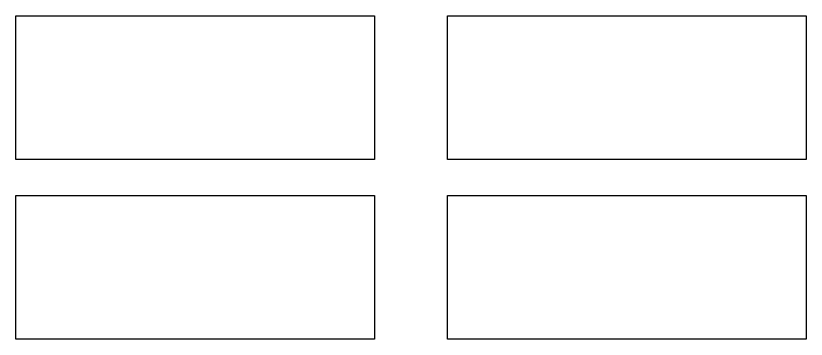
# Model space of a CAD drawing. Extents: x -443494 to -430443, y -1146902 to -1140081.
# Drawn here: x -436264.6 to -436035.4, y -1146019.9 to -1145926.2 of the extents above; entities that cross this region are included whole.
import ezdxf

# ---------------------------------------------------------------- set-up
doc = ezdxf.new("R2010")
doc.units = 0
doc.layers.add('Vrstva 1', color=7, linetype='Continuous')

msp = doc.modelspace()

# ---------------------------------------------------------------- linework, layer by layer
at = {"layer": 'Vrstva 1'}
for points in [[(-436264.621, -1145926.166), (-436160.621, -1145926.166), (-436160.621, -1145967.766), (-436264.621, -1145967.766)], [(-436264.621, -1145926.166), (-436160.621, -1145926.166), (-436160.621, -1145967.766), (-436264.621, -1145967.766)], [(-436264.621, -1145926.166), (-436160.621, -1145926.166), (-436160.621, -1145967.766), (-436264.621, -1145967.766)], [(-436264.621, -1145926.166), (-436160.621, -1145926.166), (-436160.621, -1145967.766), (-436264.621, -1145967.766)], [(-436264.621, -1145926.166), (-436160.621, -1145926.166), (-436160.621, -1145967.766), (-436264.621, -1145967.766)], [(-436264.621, -1145926.166), (-436160.621, -1145926.166), (-436160.621, -1145967.766), (-436264.621, -1145967.766)], [(-436264.621, -1145926.166), (-436160.621, -1145926.166), (-436160.621, -1145967.766), (-436264.621, -1145967.766)], [(-436264.621, -1145926.166), (-436160.621, -1145926.166), (-436160.621, -1145967.766), (-436264.621, -1145967.766)], [(-436264.621, -1145926.166), (-436160.621, -1145926.166), (-436160.621, -1145967.766), (-436264.621, -1145967.766)], [(-436264.621, -1145926.166), (-436160.621, -1145926.166), (-436160.621, -1145967.766), (-436264.621, -1145967.766)], [(-436264.621, -1145926.166), (-436160.621, -1145926.166), (-436160.621, -1145967.766), (-436264.621, -1145967.766)], [(-436264.621, -1145926.166), (-436160.621, -1145926.166), (-436160.621, -1145967.766), (-436264.621, -1145967.766)], [(-436264.621, -1145926.166), (-436160.621, -1145926.166), (-436160.621, -1145967.766), (-436264.621, -1145967.766)], [(-436264.621, -1145926.166), (-436160.621, -1145926.166), (-436160.621, -1145967.766), (-436264.621, -1145967.766)], [(-436264.621, -1145926.166), (-436160.621, -1145926.166), (-436160.621, -1145967.766), (-436264.621, -1145967.766)], [(-436264.621, -1145926.166), (-436160.621, -1145926.166), (-436160.621, -1145967.766), (-436264.621, -1145967.766)], [(-436264.621, -1145926.166), (-436160.621, -1145926.166), (-436160.621, -1145967.766), (-436264.621, -1145967.766)], [(-436264.621, -1145926.166), (-436160.621, -1145926.166), (-436160.621, -1145967.766), (-436264.621, -1145967.766)], [(-436264.621, -1145926.166), (-436160.621, -1145926.166), (-436160.621, -1145967.766), (-436264.621, -1145967.766)], [(-436264.621, -1145926.166), (-436160.621, -1145926.166), (-436160.621, -1145967.766), (-436264.621, -1145967.766)], [(-436264.621, -1145926.166), (-436160.621, -1145926.166), (-436160.621, -1145967.766), (-436264.621, -1145967.766)], [(-436264.621, -1145926.166), (-436160.621, -1145926.166), (-436160.621, -1145967.766), (-436264.621, -1145967.766)], [(-436264.621, -1145926.166), (-436160.621, -1145926.166), (-436160.621, -1145967.766), (-436264.621, -1145967.766)], [(-436264.621, -1145926.166), (-436160.621, -1145926.166), (-436160.621, -1145967.766), (-436264.621, -1145967.766)], [(-436264.621, -1145926.166), (-436160.621, -1145926.166), (-436160.621, -1145967.766), (-436264.621, -1145967.766)], [(-436264.621, -1145926.166), (-436160.621, -1145926.166), (-436160.621, -1145967.766), (-436264.621, -1145967.766)], [(-436264.621, -1145926.166), (-436160.621, -1145926.166), (-436160.621, -1145967.766), (-436264.621, -1145967.766)], [(-436264.621, -1145926.166), (-436160.621, -1145926.166), (-436160.621, -1145967.766), (-436264.621, -1145967.766)], [(-436264.621, -1145926.166), (-436160.621, -1145926.166), (-436160.621, -1145967.766), (-436264.621, -1145967.766)], [(-436264.621, -1145926.166), (-436160.621, -1145926.166), (-436160.621, -1145967.766), (-436264.621, -1145967.766)], [(-436264.621, -1145926.166), (-436160.621, -1145926.166), (-436160.621, -1145967.766), (-436264.621, -1145967.766)], [(-436264.621, -1145926.166), (-436160.621, -1145926.166), (-436160.621, -1145967.766), (-436264.621, -1145967.766)], [(-436139.429, -1145926.166), (-436035.429, -1145926.166), (-436035.429, -1145967.766), (-436139.429, -1145967.766)], [(-436139.429, -1145926.166), (-436035.429, -1145926.166), (-436035.429, -1145967.766), (-436139.429, -1145967.766)], [(-436139.429, -1145926.166), (-436035.429, -1145926.166), (-436035.429, -1145967.766), (-436139.429, -1145967.766)], [(-436139.429, -1145926.166), (-436035.429, -1145926.166), (-436035.429, -1145967.766), (-436139.429, -1145967.766)], [(-436139.429, -1145926.166), (-436035.429, -1145926.166), (-436035.429, -1145967.766), (-436139.429, -1145967.766)], [(-436139.429, -1145926.166), (-436035.429, -1145926.166), (-436035.429, -1145967.766), (-436139.429, -1145967.766)], [(-436139.429, -1145926.166), (-436035.429, -1145926.166), (-436035.429, -1145967.766), (-436139.429, -1145967.766)], [(-436139.429, -1145926.166), (-436035.429, -1145926.166), (-436035.429, -1145967.766), (-436139.429, -1145967.766)], [(-436139.429, -1145926.166), (-436035.429, -1145926.166), (-436035.429, -1145967.766), (-436139.429, -1145967.766)], [(-436139.429, -1145926.166), (-436035.429, -1145926.166), (-436035.429, -1145967.766), (-436139.429, -1145967.766)], [(-436139.429, -1145926.166), (-436035.429, -1145926.166), (-436035.429, -1145967.766), (-436139.429, -1145967.766)], [(-436139.429, -1145926.166), (-436035.429, -1145926.166), (-436035.429, -1145967.766), (-436139.429, -1145967.766)], [(-436139.429, -1145926.166), (-436035.429, -1145926.166), (-436035.429, -1145967.766), (-436139.429, -1145967.766)], [(-436139.429, -1145926.166), (-436035.429, -1145926.166), (-436035.429, -1145967.766), (-436139.429, -1145967.766)], [(-436139.429, -1145926.166), (-436035.429, -1145926.166), (-436035.429, -1145967.766), (-436139.429, -1145967.766)], [(-436139.429, -1145926.166), (-436035.429, -1145926.166), (-436035.429, -1145967.766), (-436139.429, -1145967.766)], [(-436139.429, -1145926.166), (-436035.429, -1145926.166), (-436035.429, -1145967.766), (-436139.429, -1145967.766)], [(-436139.429, -1145926.166), (-436035.429, -1145926.166), (-436035.429, -1145967.766), (-436139.429, -1145967.766)], [(-436139.429, -1145926.166), (-436035.429, -1145926.166), (-436035.429, -1145967.766), (-436139.429, -1145967.766)], [(-436139.429, -1145926.166), (-436035.429, -1145926.166), (-436035.429, -1145967.766), (-436139.429, -1145967.766)], [(-436139.429, -1145926.166), (-436035.429, -1145926.166), (-436035.429, -1145967.766), (-436139.429, -1145967.766)], [(-436139.429, -1145926.166), (-436035.429, -1145926.166), (-436035.429, -1145967.766), (-436139.429, -1145967.766)], [(-436139.429, -1145926.166), (-436035.429, -1145926.166), (-436035.429, -1145967.766), (-436139.429, -1145967.766)], [(-436139.429, -1145926.166), (-436035.429, -1145926.166), (-436035.429, -1145967.766), (-436139.429, -1145967.766)], [(-436139.429, -1145926.166), (-436035.429, -1145926.166), (-436035.429, -1145967.766), (-436139.429, -1145967.766)], [(-436139.429, -1145926.166), (-436035.429, -1145926.166), (-436035.429, -1145967.766), (-436139.429, -1145967.766)], [(-436139.429, -1145926.166), (-436035.429, -1145926.166), (-436035.429, -1145967.766), (-436139.429, -1145967.766)], [(-436139.429, -1145926.166), (-436035.429, -1145926.166), (-436035.429, -1145967.766), (-436139.429, -1145967.766)], [(-436139.429, -1145926.166), (-436035.429, -1145926.166), (-436035.429, -1145967.766), (-436139.429, -1145967.766)], [(-436139.429, -1145926.166), (-436035.429, -1145926.166), (-436035.429, -1145967.766), (-436139.429, -1145967.766)], [(-436139.429, -1145926.166), (-436035.429, -1145926.166), (-436035.429, -1145967.766), (-436139.429, -1145967.766)], [(-436139.429, -1145926.166), (-436035.429, -1145926.166), (-436035.429, -1145967.766), (-436139.429, -1145967.766)], [(-436264.621, -1145978.253), (-436160.621, -1145978.253), (-436160.621, -1146019.853), (-436264.621, -1146019.853)], [(-436264.621, -1145978.253), (-436160.621, -1145978.253), (-436160.621, -1146019.853), (-436264.621, -1146019.853)], [(-436264.621, -1145978.253), (-436160.621, -1145978.253), (-436160.621, -1146019.853), (-436264.621, -1146019.853)], [(-436264.621, -1145978.253), (-436160.621, -1145978.253), (-436160.621, -1146019.853), (-436264.621, -1146019.853)], [(-436264.621, -1145978.253), (-436160.621, -1145978.253), (-436160.621, -1146019.853), (-436264.621, -1146019.853)], [(-436264.621, -1145978.253), (-436160.621, -1145978.253), (-436160.621, -1146019.853), (-436264.621, -1146019.853)], [(-436264.621, -1145978.253), (-436160.621, -1145978.253), (-436160.621, -1146019.853), (-436264.621, -1146019.853)], [(-436264.621, -1145978.253), (-436160.621, -1145978.253), (-436160.621, -1146019.853), (-436264.621, -1146019.853)], [(-436264.621, -1145978.253), (-436160.621, -1145978.253), (-436160.621, -1146019.853), (-436264.621, -1146019.853)], [(-436264.621, -1145978.253), (-436160.621, -1145978.253), (-436160.621, -1146019.853), (-436264.621, -1146019.853)], [(-436264.621, -1145978.253), (-436160.621, -1145978.253), (-436160.621, -1146019.853), (-436264.621, -1146019.853)], [(-436264.621, -1145978.253), (-436160.621, -1145978.253), (-436160.621, -1146019.853), (-436264.621, -1146019.853)], [(-436264.621, -1145978.253), (-436160.621, -1145978.253), (-436160.621, -1146019.853), (-436264.621, -1146019.853)], [(-436264.621, -1145978.253), (-436160.621, -1145978.253), (-436160.621, -1146019.853), (-436264.621, -1146019.853)], [(-436264.621, -1145978.253), (-436160.621, -1145978.253), (-436160.621, -1146019.853), (-436264.621, -1146019.853)], [(-436264.621, -1145978.253), (-436160.621, -1145978.253), (-436160.621, -1146019.853), (-436264.621, -1146019.853)], [(-436264.621, -1145978.253), (-436160.621, -1145978.253), (-436160.621, -1146019.853), (-436264.621, -1146019.853)], [(-436264.621, -1145978.253), (-436160.621, -1145978.253), (-436160.621, -1146019.853), (-436264.621, -1146019.853)], [(-436264.621, -1145978.253), (-436160.621, -1145978.253), (-436160.621, -1146019.853), (-436264.621, -1146019.853)], [(-436264.621, -1145978.253), (-436160.621, -1145978.253), (-436160.621, -1146019.853), (-436264.621, -1146019.853)], [(-436264.621, -1145978.253), (-436160.621, -1145978.253), (-436160.621, -1146019.853), (-436264.621, -1146019.853)], [(-436264.621, -1145978.253), (-436160.621, -1145978.253), (-436160.621, -1146019.853), (-436264.621, -1146019.853)], [(-436264.621, -1145978.253), (-436160.621, -1145978.253), (-436160.621, -1146019.853), (-436264.621, -1146019.853)], [(-436264.621, -1145978.253), (-436160.621, -1145978.253), (-436160.621, -1146019.853), (-436264.621, -1146019.853)], [(-436264.621, -1145978.253), (-436160.621, -1145978.253), (-436160.621, -1146019.853), (-436264.621, -1146019.853)], [(-436264.621, -1145978.253), (-436160.621, -1145978.253), (-436160.621, -1146019.853), (-436264.621, -1146019.853)], [(-436264.621, -1145978.253), (-436160.621, -1145978.253), (-436160.621, -1146019.853), (-436264.621, -1146019.853)], [(-436264.621, -1145978.253), (-436160.621, -1145978.253), (-436160.621, -1146019.853), (-436264.621, -1146019.853)], [(-436264.621, -1145978.253), (-436160.621, -1145978.253), (-436160.621, -1146019.853), (-436264.621, -1146019.853)], [(-436264.621, -1145978.253), (-436160.621, -1145978.253), (-436160.621, -1146019.853), (-436264.621, -1146019.853)], [(-436264.621, -1145978.253), (-436160.621, -1145978.253), (-436160.621, -1146019.853), (-436264.621, -1146019.853)], [(-436264.621, -1145978.253), (-436160.621, -1145978.253), (-436160.621, -1146019.853), (-436264.621, -1146019.853)], [(-436139.429, -1145978.253), (-436035.429, -1145978.253), (-436035.429, -1146019.853), (-436139.429, -1146019.853)], [(-436139.429, -1145978.253), (-436035.429, -1145978.253), (-436035.429, -1146019.853), (-436139.429, -1146019.853)], [(-436139.429, -1145978.253), (-436035.429, -1145978.253), (-436035.429, -1146019.853), (-436139.429, -1146019.853)], [(-436139.429, -1145978.253), (-436035.429, -1145978.253), (-436035.429, -1146019.853), (-436139.429, -1146019.853)], [(-436139.429, -1145978.253), (-436035.429, -1145978.253), (-436035.429, -1146019.853), (-436139.429, -1146019.853)], [(-436139.429, -1145978.253), (-436035.429, -1145978.253), (-436035.429, -1146019.853), (-436139.429, -1146019.853)], [(-436139.429, -1145978.253), (-436035.429, -1145978.253), (-436035.429, -1146019.853), (-436139.429, -1146019.853)], [(-436139.429, -1145978.253), (-436035.429, -1145978.253), (-436035.429, -1146019.853), (-436139.429, -1146019.853)], [(-436139.429, -1145978.253), (-436035.429, -1145978.253), (-436035.429, -1146019.853), (-436139.429, -1146019.853)], [(-436139.429, -1145978.253), (-436035.429, -1145978.253), (-436035.429, -1146019.853), (-436139.429, -1146019.853)], [(-436139.429, -1145978.253), (-436035.429, -1145978.253), (-436035.429, -1146019.853), (-436139.429, -1146019.853)], [(-436139.429, -1145978.253), (-436035.429, -1145978.253), (-436035.429, -1146019.853), (-436139.429, -1146019.853)], [(-436139.429, -1145978.253), (-436035.429, -1145978.253), (-436035.429, -1146019.853), (-436139.429, -1146019.853)], [(-436139.429, -1145978.253), (-436035.429, -1145978.253), (-436035.429, -1146019.853), (-436139.429, -1146019.853)], [(-436139.429, -1145978.253), (-436035.429, -1145978.253), (-436035.429, -1146019.853), (-436139.429, -1146019.853)], [(-436139.429, -1145978.253), (-436035.429, -1145978.253), (-436035.429, -1146019.853), (-436139.429, -1146019.853)], [(-436139.429, -1145978.253), (-436035.429, -1145978.253), (-436035.429, -1146019.853), (-436139.429, -1146019.853)], [(-436139.429, -1145978.253), (-436035.429, -1145978.253), (-436035.429, -1146019.853), (-436139.429, -1146019.853)], [(-436139.429, -1145978.253), (-436035.429, -1145978.253), (-436035.429, -1146019.853), (-436139.429, -1146019.853)], [(-436139.429, -1145978.253), (-436035.429, -1145978.253), (-436035.429, -1146019.853), (-436139.429, -1146019.853)], [(-436139.429, -1145978.253), (-436035.429, -1145978.253), (-436035.429, -1146019.853), (-436139.429, -1146019.853)], [(-436139.429, -1145978.253), (-436035.429, -1145978.253), (-436035.429, -1146019.853), (-436139.429, -1146019.853)], [(-436139.429, -1145978.253), (-436035.429, -1145978.253), (-436035.429, -1146019.853), (-436139.429, -1146019.853)], [(-436139.429, -1145978.253), (-436035.429, -1145978.253), (-436035.429, -1146019.853), (-436139.429, -1146019.853)], [(-436139.429, -1145978.253), (-436035.429, -1145978.253), (-436035.429, -1146019.853), (-436139.429, -1146019.853)], [(-436139.429, -1145978.253), (-436035.429, -1145978.253), (-436035.429, -1146019.853), (-436139.429, -1146019.853)], [(-436139.429, -1145978.253), (-436035.429, -1145978.253), (-436035.429, -1146019.853), (-436139.429, -1146019.853)], [(-436139.429, -1145978.253), (-436035.429, -1145978.253), (-436035.429, -1146019.853), (-436139.429, -1146019.853)], [(-436139.429, -1145978.253), (-436035.429, -1145978.253), (-436035.429, -1146019.853), (-436139.429, -1146019.853)], [(-436139.429, -1145978.253), (-436035.429, -1145978.253), (-436035.429, -1146019.853), (-436139.429, -1146019.853)], [(-436139.429, -1145978.253), (-436035.429, -1145978.253), (-436035.429, -1146019.853), (-436139.429, -1146019.853)], [(-436139.429, -1145978.253), (-436035.429, -1145978.253), (-436035.429, -1146019.853), (-436139.429, -1146019.853)]]:
    msp.add_lwpolyline(points, close=True, dxfattribs=at)

doc.saveas('drawing.dxf')
